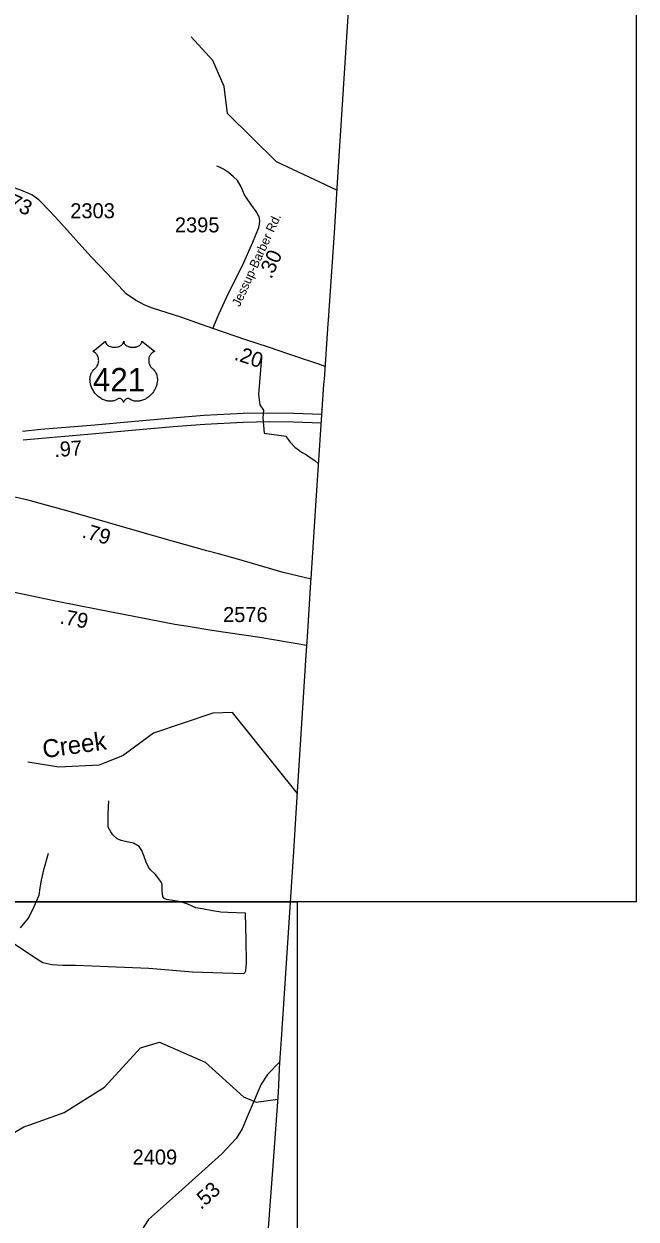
# Model space of a CAD drawing. Extents: x 1248089 to 1457196, y 820910 to 988753.
# Drawn here: x 1443143 to 1448250, y 868954 to 878922 of the extents above; entities that cross this region are included whole.
import ezdxf

# ---------------------------------------------------------------- set-up
doc = ezdxf.new("R2010")
doc.units = 0
for name, color, linetype in [('Exist Boundary Political CountyLine', 7, 'Continuous'), ('Exist Hydrographic Creek Single Shore', 7, 'Continuous'), ('Exist Hydrographic Misc Water Feature', 7, 'Continuous'), ('Exist Road Non-System Type 51', 7, 'Continuous'), ('Exist Road Primary US Divided Attributed', 7, 'Continuous'), ('Exist Road Primary US Mileage Hundredths English Label', 7, 'Continuous'), ('Exist Road Primary US Shield Number Label', 7, 'Continuous'), ('Exist Road Secondary Type 41 Attributed', 7, 'Continuous'), ('Exist Road Secondary Type 51 Attributed', 7, 'Continuous'), ('Exist Road Secondary Type 51 Label', 7, 'Continuous'), ('Map Preparation Inset Cut Line', 7, 'Continuous'), ('Prop GRAU CAT1 Cell', 7, 'Continuous'), ('Prop Horizontal Alignment Direction Label', 7, 'Continuous'), ('Prop Lane Lines', 7, 'Continuous'), ('Scratch_Level_4', 7, 'Continuous')]:
    doc.layers.add(name, color=color, linetype=linetype)

msp = doc.modelspace()

# ---------------------------------------------------------------- linework, layer by layer
at = {"layer": 'Exist Boundary Political CountyLine'}
msp.add_lwpolyline([(1445163.9, 868620.3), (1445223.9, 869436.6), (1445265.9, 870010.4), (1445270.9, 870071), (1445275.9, 870209.5), (1445281.9, 870299.1), (1445290.9, 870455.2), (1445394.9, 872019.3), (1445417.9, 872385.6), (1445497.9, 873658.1), (1445507.9, 873808.4), (1445536.9, 874266.8), (1445538.9, 874297.3), (1445580.9, 874946.2), (1445645.9, 875913.4), (1445649.9, 875959.4), (1445680.9, 876421.2), (1445682.9, 876451.9), (1445732.9, 877178.9), (1445761.9, 877645.1), (1445916.9, 880071.4)], dxfattribs=at)
at = {"layer": 'Exist Hydrographic Creek Single Shore'}
msp.add_lwpolyline([(1445425.3, 872503.4), (1444883.2, 873179.7), (1444719.9, 873174.3), (1444224.9, 873007.1), (1443970.8, 872821.8), (1443769.9, 872740.5), (1443435.8, 872724.2), (1443176.9, 872766)], dxfattribs=at)
at = {"layer": 'Exist Hydrographic Misc Water Feature'}
msp.add_line((1443143.8, 869723), (1443192.9, 869740.7), dxfattribs=at)
for points in [[(1445754.8, 877535.1), (1445250.3, 877772.1), (1444842.8, 878174.9), (1444813.9, 878398.7), (1444717.8, 878617.4), (1444538.8, 878814.7)], [(1445123.8, 876139.2), (1445098.9, 875830.5), (1445110.4, 875746.2), (1445142.3, 875699.4), (1445135.3, 875636.9), (1445146.8, 875508.5), (1445329.7, 875485.1), (1445331.5, 875477.1), (1445364.1, 875434.8), (1445404.3, 875391.9), (1445442.6, 875364.1), (1445444.9, 875358.5), (1445500.3, 875329.3), (1445523.8, 875310.7), (1445571.2, 875281.7), (1445601.4, 875252.2)], [(1443192.9, 869740.7), (1443479.8, 869844.3), (1443816.8, 870054.1), (1444114.9, 870383), (1444274.9, 870429), (1444654.9, 870263.7), (1444974.9, 869975), (1445081.9, 869930.2), (1445261.7, 869952.9)], [(1438603.8, 867368.9), (1438878.8, 867363.2), (1439406.8, 867529.9), (1439533.8, 867625.9), (1439678.8, 867790.3), (1439855.8, 867868.9), (1440190.8, 867963.8), (1441049.9, 868396.3), (1441927.8, 868972.8), (1442352.9, 869354.9), (1442546.8, 869485.5), (1442890.8, 869577.2), (1443143.8, 869723)]]:
    msp.add_lwpolyline(points, dxfattribs=at)
at = {"layer": 'Exist Road Non-System Type 51'}
for points in [[(1443057.5, 871254.1), (1443243, 871131.1), (1443300.9, 871095.2), (1443377.4, 871076.6), (1443466.7, 871072), (1443574.5, 871072), (1443845.7, 871061.5), (1444185.8, 871045.7), (1444549.8, 871016.7), (1444973.2, 871001.8), (1444987.1, 871007.6), (1444994, 871023.8), (1444999.8, 871091.1), (1444997.5, 871280.1), (1444991.6, 871504.4), (1444844.5, 871511.1), (1444785.4, 871514.8), (1444717, 871525.9), (1444630.2, 871540.7), (1444578.4, 871549.9), (1444511.9, 871579.5), (1444450.9, 871599.9), (1444401, 871607.3), (1444332.7, 871618.4), (1444312.3, 871627.6), (1444301.2, 871644.3), (1444297.5, 871692.3), (1444295.7, 871746), (1444288.3, 871764.5), (1444268, 871792.2), (1444242.1, 871827.3), (1444199.6, 871866.2), (1444181.1, 871890.2), (1444162.6, 871930.9), (1444146, 871977.1), (1444125.7, 872028.9), (1444103.5, 872060.3), (1444057.3, 872088.1), (1444001.9, 872101), (1443953.8, 872112.1), (1443922.4, 872125.1), (1443885.4, 872158.4), (1443869.4, 872183), (1443847.2, 872223.7), (1443845.4, 872269.9), (1443845.4, 872336.5), (1443852.8, 872443.7)], [(1443289.6, 871779.7), (1443312.4, 871877.4), (1443349.5, 872004.9)]]:
    msp.add_lwpolyline(points, dxfattribs=at)
at = {"layer": 'Exist Road Primary US Divided Attributed'}
for points in [[(1445629.1, 875663.7), (1445393.6, 875673.5), (1445189.4, 875675.7), (1444970.9, 875672.4), (1444646.5, 875654.8), (1444382.4, 875635), (1444037.7, 875604.2), (1443735.1, 875576.8), (1443285.6, 875538.3), (1443131.2, 875523)], [(1443136.9, 875452.4), (1443292.1, 875467.8), (1443741.4, 875506.2), (1444044.1, 875533.7), (1444388.2, 875564.4), (1444651, 875584.1), (1444973.4, 875601.6), (1445189.5, 875604.8), (1445391.7, 875602.7), (1445624.4, 875593.7)]]:
    msp.add_lwpolyline(points, dxfattribs=at)
at = {"layer": 'Exist Road Secondary Type 41 Attributed'}
for points in [[(1444718.7, 876381.1), (1444770.2, 876501.7), (1444849.6, 876675.6), (1444965.5, 876905.8), (1445053.2, 877102.9), (1445102.7, 877224.4), (1445109.3, 877252.5), (1445110.9, 877282.4), (1445106, 877313.8), (1445081.2, 877358.5), (1445044.8, 877406.6), (1445011.7, 877454.6), (1444983.5, 877496), (1444955.4, 877563.9), (1444924.2, 877616.1), (1444892.8, 877647.6), (1444849.8, 877684), (1444808.4, 877710.5), (1444775.3, 877727.1), (1444752.1, 877735.4)], [(1443114.1, 871382.7), (1443182.9, 871462.7), (1443229.3, 871560.4), (1443270.9, 871656.5), (1443278.9, 871715.8), (1443289.6, 871779.7)]]:
    msp.add_lwpolyline(points, dxfattribs=at)
at = {"layer": 'Exist Road Secondary Type 51 Attributed'}
for points in [[(1444718.7, 876381.1), (1444451.4, 876475.5), (1444216.2, 876551.6), (1444153, 876577), (1444074.6, 876617.4), (1443996.2, 876672.1), (1443932.1, 876741), (1443780.1, 876902.7), (1443702.6, 876982.5), (1443405.6, 877310.6), (1443286.8, 877436.6), (1443267.8, 877455.7), (1443208.4, 877496.1), (1443118.1, 877536.5), (1442712.8, 877673.8), (1442499, 877745.1), (1441805.3, 877980.5), (1441360.2, 878121.1)], [(1445656.9, 876064.2), (1445603.1, 876083.2), (1445527.6, 876110), (1445476.2, 876126.1), (1445436, 876139.5), (1445353.9, 876168.8), (1445184.2, 876227), (1444993.4, 876287.1), (1444718.7, 876381.1)], [(1445538.5, 874292.2), (1445306.7, 874347.4), (1444936.3, 874453.8), (1444767.7, 874502.9), (1444669.2, 874526.7), (1444314, 874627), (1443511.3, 874857.6), (1443168.3, 874951.8), (1442873.8, 875015.6), (1442728.1, 875021.7), (1442561.1, 875018.6), (1442464, 875009.5), (1442336.5, 874985.2), (1442160.4, 874924.4), (1441708.1, 874781.6), (1441478.6, 874717.6)], [(1445503.3, 873739.2), (1445112.5, 873804.8), (1444711.7, 873862.5), (1444513.7, 873895.8), (1444402.1, 873914.2), (1443760.1, 874037.8), (1443420.1, 874104.7), (1442972.7, 874199.8), (1442606.6, 874307.4), (1442099.6, 874475.4), (1441629, 874648.5), (1441478.6, 874717.6)], [(1445279.7, 870267.1), (1445175, 870159.7), (1445121.4, 870079.8), (1445004.4, 869805.8), (1444963.5, 869706.5), (1444912.6, 869626.6), (1444794.3, 869498.6), (1444408.2, 869149.7), (1444182.6, 868950.1), (1444141.4, 868886.7), (1444100.1, 868797.2), (1444083.6, 868721.5), (1443972.6, 868308.5), (1443919, 868110.7), (1443897, 868061.2), (1443877.8, 868037.8), (1443851.6, 868017.1), (1443822.7, 868003.3)]]:
    msp.add_lwpolyline(points, dxfattribs=at)
at = {"layer": 'Map Preparation Inset Cut Line'}
for points in [[(1448249.7, 871600.6), (1388709.5, 871600.6), (1388709.5, 915849.1), (1448249.7, 915849.1)], [(1445423.1, 844359.3), (1431512.6, 844359.3), (1431512.6, 871600.6), (1445423.1, 871600.6)]]:
    msp.add_lwpolyline(points, close=True, dxfattribs=at)
at = {"layer": 'Prop Horizontal Alignment Direction Label'}
msp.add_lwpolyline([(1443823.3, 876275.8), (1443823.6, 876271.4), (1443824.7, 876266.2), (1443825.5, 876263.5), (1443827.9, 876258.3), (1443832, 876252.2), (1443837.6, 876246.2), (1443843.9, 876241), (1443848.2, 876238.3), (1443855.4, 876234.4), (1443863.7, 876230.9), (1443872.8, 876228.3), (1443882.2, 876226.4), (1443892.4, 876225.3), (1443902.5, 876225.1), (1443913.4, 876225.9), (1443925.5, 876228.2), (1443931.1, 876229.7), (1443937.3, 876231.8), (1443943.1, 876234.2), (1443949.4, 876237.6), (1443954.5, 876240.8), (1443958.5, 876243.7), (1443964.1, 876249.1), (1443968.6, 876254.7), (1443970.5, 876257.9), (1443972.1, 876260.9), (1443974.4, 876267.3), (1443975, 876270.1), (1443975.4, 876276), (1443975.8, 876271.1), (1443976.3, 876268), (1443977.1, 876265), (1443978.4, 876261.8), (1443980.6, 876257.2), (1443983.1, 876253.5), (1443987.9, 876247.9), (1443990.8, 876245.1), (1443993.5, 876242.9), (1444000.7, 876238), (1444009.2, 876233.7), (1444013.3, 876231.9), (1444017.6, 876230.4), (1444023, 876228.7), (1444028.6, 876227.4), (1444034.1, 876226.5), (1444039.8, 876225.6), (1444045.5, 876225.2), (1444050.2, 876225.1), (1444056, 876225.1), (1444061.3, 876225.5), (1444066.8, 876226.1), (1444072.8, 876227.1), (1444077.7, 876228.2), (1444084.1, 876229.9), (1444089.8, 876231.9), (1444094.9, 876234.1), (1444101.5, 876237.6), (1444106.9, 876240.9), (1444110.7, 876244), (1444115.4, 876248.3), (1444119.8, 876253.4), (1444122.4, 876257.1), (1444124.2, 876260.9), (1444125.9, 876265), (1444126.9, 876269.2), (1444127.4, 876272.9), (1444127.5, 876276.1), (1444233.8, 876191.4), (1444231.3, 876190.5), (1444225.5, 876187.7), (1444220.9, 876185), (1444213.6, 876179.8), (1444210.5, 876177), (1444207.3, 876174), (1444204.5, 876170.9), (1444201.9, 876167.9), (1444198.8, 876163.7), (1444196.1, 876159.4), (1444193.4, 876154.7), (1444191.4, 876150.6), (1444188.1, 876142.1), (1444186.6, 876136.7), (1444185.6, 876132.1), (1444184.3, 876122.6), (1444184, 876118.1), (1444184, 876113.6), (1444184.2, 876108.9), (1444184.7, 876104.4), (1444185.5, 876099.7), (1444186.3, 876095.5), (1444187.6, 876090.4), (1444189.5, 876084.5), (1444191.8, 876078.8), (1444196.6, 876069.6), (1444202.9, 876060.2), (1444207.3, 876054.9), (1444211.7, 876050.4), (1444218.3, 876044.8), (1444221.8, 876041.7), (1444225.9, 876037.6), (1444232.6, 876029.9), (1444235.3, 876026.3), (1444238, 876022.2), (1444240.5, 876018), (1444243, 876013.4), (1444245, 876009.5), (1444248.8, 876000.4), (1444251.5, 875991.5), (1444252.8, 875986.9), (1444254.7, 875976.5), (1444255.5, 875971.3), (1444256.3, 875961.1), (1444256.3, 875948.8), (1444255.4, 875937.1), (1444253.2, 875923.5), (1444251.4, 875915.4), (1444248.6, 875905.9), (1444245.9, 875897.6), (1444241, 875885.5), (1444236.7, 875876.7), (1444231.1, 875866.4), (1444227.3, 875860.2), (1444222.8, 875853.6), (1444217.3, 875845.9), (1444210.7, 875837.7), (1444202.9, 875829.1), (1444196.5, 875822.8), (1444188.3, 875815.4), (1444183.2, 875811.2), (1444176.1, 875805.8), (1444166.3, 875799.3), (1444156.6, 875793.7), (1444148.4, 875789.5), (1444141.1, 875786.4), (1444131.7, 875782.8), (1444116, 875778.5), (1444110.3, 875777.3), (1444103.5, 875776.3), (1444097.2, 875775.6), (1444091, 875775.3), (1444082.8, 875775.3), (1444074.5, 875775.9), (1444066.7, 875777), (1444058.7, 875778.7), (1444050.2, 875781.2), (1444042.5, 875784.2), (1444034.7, 875788.1), (1444021.6, 875796.4), (1444017.8, 875798.4), (1444015.6, 875798.9), (1444010.5, 875799.2), (1444005.8, 875798.2), (1444000.9, 875796.2), (1443997.9, 875794.7), (1443994, 875792.1), (1443991, 875789.7), (1443987.3, 875786.2), (1443984.8, 875783.4), (1443982.9, 875781.1), (1443979.2, 875775.3), (1443977.9, 875772.5), (1443976.5, 875768.9), (1443975.3, 875763.6), (1443973.6, 875770.3), (1443971.7, 875774.7), (1443969.4, 875778.5), (1443967.1, 875781.8), (1443963.4, 875786.1), (1443960, 875789.3), (1443956, 875792.5), (1443951.8, 875795.1), (1443948.3, 875796.9), (1443945.2, 875798), (1443941.4, 875799), (1443938.2, 875799.2), (1443935.7, 875799.2), (1443932.1, 875798.4), (1443927.3, 875794.9), (1443922.8, 875791.8), (1443917.8, 875788.7), (1443911.9, 875785.5), (1443907.6, 875783.5), (1443902.4, 875781.5), (1443896.4, 875779.5), (1443889.9, 875777.8), (1443883.2, 875776.5), (1443877.3, 875775.6), (1443870.9, 875775), (1443865.2, 875774.8), (1443859.2, 875774.9), (1443853.7, 875775.3), (1443847.2, 875775.9), (1443839.2, 875777.1), (1443832.5, 875778.6), (1443825.5, 875780.5), (1443818.3, 875782.7), (1443810.5, 875785.7), (1443800.9, 875789.9), (1443794.2, 875793.3), (1443783.5, 875799.4), (1443771.1, 875808), (1443761.7, 875815.6), (1443754.9, 875821.8), (1443744.8, 875832.1), (1443738.8, 875838.9), (1443729.5, 875850.9), (1443723.5, 875859.7), (1443719.7, 875866.1), (1443714, 875876.4), (1443710.9, 875882.8), (1443706.9, 875892.2), (1443703.7, 875900.8), (1443701.1, 875909), (1443699.7, 875914.2), (1443697.7, 875923.3), (1443696.5, 875929.8), (1443695.3, 875938.7), (1443694.6, 875948), (1443694.5, 875956.6), (1443694.7, 875963.8), (1443695.5, 875972.1), (1443696.9, 875981), (1443698.6, 875988.6), (1443700.2, 875994), (1443702.4, 876000.7), (1443705.4, 876008), (1443708.9, 876015.1), (1443712.3, 876020.9), (1443716.5, 876027.2), (1443720.6, 876032.5), (1443726.1, 876038.4), (1443731.7, 876043.8), (1443736.9, 876048), (1443743, 876054.1), (1443746.2, 876057.7), (1443750.1, 876062.8), (1443753.2, 876067.5), (1443755.6, 876071.7), (1443758.9, 876077.9), (1443760.8, 876082.6), (1443763.2, 876089.7), (1443764.5, 876094.8), (1443765.7, 876101.2), (1443766.5, 876107.3), (1443766.9, 876114.9), (1443766.7, 876121.2), (1443765.9, 876128.6), (1443764.5, 876135.6), (1443762.8, 876141.7), (1443760.2, 876148.8), (1443757.8, 876153.9), (1443753.7, 876160.9), (1443749.2, 876167.4), (1443744.5, 876172.6), (1443739.8, 876177.4), (1443735.3, 876180.9), (1443731, 876183.9), (1443725.6, 876187.2), (1443720.3, 876189.8), (1443717.1, 876191.1)], close=True, dxfattribs=at)

# ---------------------------------------------------------------- texts
at = {"layer": 'Exist Road Primary US Mileage Hundredths English Label'}
msp.add_text('.97', height=125, rotation=3.69394, dxfattribs=at).set_placement((1443399.8, 875309.4))
at = {"layer": 'Exist Road Primary US Shield Number Label'}
msp.add_text('421', height=195, dxfattribs=at).set_placement((1443719.5, 875857))
at = {"layer": 'Exist Road Secondary Type 51 Label'}
msp.add_text('Jessup-Barber Rd.', height=75, rotation=65.43127, dxfattribs=at).set_placement((1444943.1, 876558.6))
at = {"layer": 'Prop GRAU CAT1 Cell'}
for s, rotation, p in [('.73', 335.88092, (1442963.8, 877414.7)), ('.30', 66.00995, (1445206.7, 876789)), ('.20', 341.7152, (1444890.6, 876123.3)), ('.79', 343.96937, (1443621.5, 874640.6)), ('.79', 348.87774, (1443437.5, 873922.5)), ('.53', 42.10389, (1444620.3, 869027.3))]:
    msp.add_text(s, height=125, rotation=rotation, dxfattribs=at).set_placement(p)
at = {"layer": 'Prop Lane Lines'}
for s, p in [('2303', (1443529.9, 877301.2)), ('2395', (1444402.5, 877183.4)), ('2576', (1444804.5, 873933.3)), ('2409', (1444049.8, 869408.6))]:
    msp.add_text(s, height=125, dxfattribs=at).set_placement(p)
at = {"layer": 'Scratch_Level_4'}
msp.add_text('Creek', height=150, rotation=8.08105, dxfattribs=at).set_placement((1443309, 872797.1))

doc.saveas('drawing.dxf')
